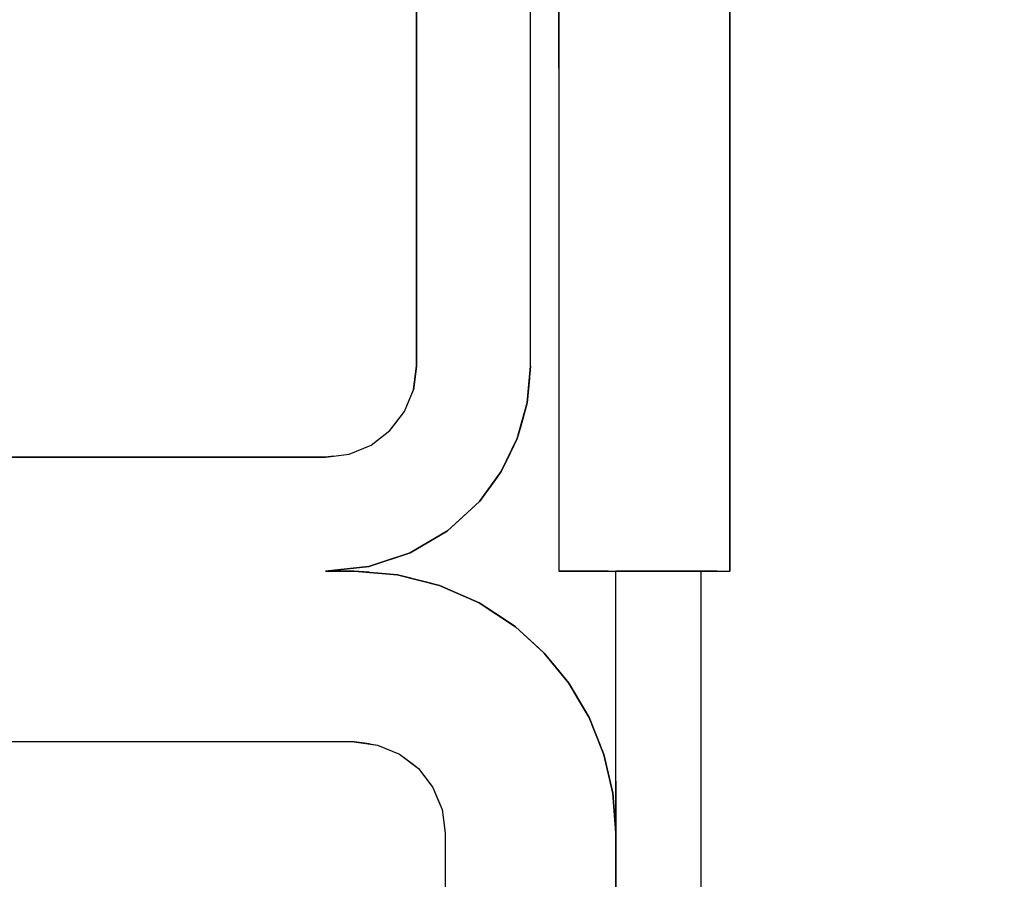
# Model space of a CAD drawing. Extents: x -805 to 3526, y -961 to 1039.
# Tile 303 of 473: x 1259.9275 to 1259.9448, y 31.6014 to 31.6165. Entities that reach past the tile are written whole.
import ezdxf

# ---------------------------------------------------------------- set-up
doc = ezdxf.new("R2010")
doc.units = 0
doc.linetypes.add('AUSGEZOGEN', pattern=[2, 1, 1])
doc.layers.get('0').update_dxf_attribs({"color": 251})
doc.layers.add('TTK-B-Bestand', color=252, linetype='Continuous', lineweight=35)
for name, color, linetype in [('TTK-P-Aufzug', 251, 'Continuous'), ('TTK-P-Bahnsteig', 12, 'Continuous'), ('TTK-P-TEXT', 12, 'AUSGEZOGEN')]:
    doc.layers.add(name, color=color, linetype=linetype)
doc.styles.add('AKG DIN 6776', font='AKG_DIN67.TTF')
doc.dimstyles.new('TTK$6', dxfattribs={"dimtxt": 2.5, "dimasz": 2.5, "dimexe": 3.5, "dimexo": 0.1, "dimgap": 1, "dimtad": 1, "dimzin": 0, "dimtxsty": 'AKG DIN 6776', "dimblk": 'OBLIQUE', "dimcen": -0.09, "dimdle": 3, "dimse1": 1, "dimse2": 1, "dimclrd": 256, "dimclre": 256, "dimclrt": 256, "dimadec": 3, "dimazin": 0, "dimtfac": 1, "dimtofl": 0, "dimtmove": 0, "dimatfit": 3, "dimldrblk": 'OBLIQUE', "dimfxl": 7, "dimfxlon": 1, "dimtolj": 1, "dimtzin": 0, "dimlwd": -1, "dimlwe": -1, "dimarcsym": 0})

# ---------------------------------------------------------------- blocks, each defined once
blk = doc.blocks.new('*D549')
at = {"layer": 'DEFPOINTS', "color": 0}
for p in [(1594.653013, 36.73973), (1594.306234, 36.575236), (8.223304, 0)]:
    blk.add_point(p, dxfattribs=at)
at = {"layer": 'TTK-B-Bestand', "insert": (1594.109263, 36.98348), "char_height": 0.25, "attachment_point": 5, "style": 'AKG DIN 6776'}
blk.add_mtext('\\A1;36,588', dxfattribs=at)
blk = doc.blocks.new('_OBLIQUE')
at = {"color": 0, "linetype": 'ByBlock'}
blk.add_line((-0.5, -0.5), (0.5, 0.5), dxfattribs=at)
blk = doc.blocks.new('*D548')
at = {"layer": 'DEFPOINTS', "color": 0}
for p in [(1585.536598, 36.770612), (1585.045877, 36.613991), (-0.868111, 0.030883)]:
    blk.add_point(p, dxfattribs=at)
at = {"layer": 'TTK-B-Bestand', "insert": (1585.017848, 37.014362), "char_height": 0.25, "attachment_point": 5, "style": 'AKG DIN 6776'}
blk.add_mtext('\\A1;36,621', dxfattribs=at)
blk = doc.blocks.new('*D536')
at = {"layer": 'DEFPOINTS', "color": 0}
for p in [(1593.426387, 36.652234), (1593.909511, 36.652234), (733.065924, 0.107127)]:
    blk.add_point(p, dxfattribs=at)
at = {"layer": 'TTK-P-TEXT', "insert": (1594.453782, 36.895984), "char_height": 0.25, "attachment_point": 5, "style": 'AKG DIN 6776'}
blk.add_mtext('\\A1;36,589', dxfattribs=at)
blk = doc.blocks.new('STS26_1000_2100 - STS26_1000_2100-V1-41')
for p, q in [((1155.623, 4955.4), (1155.623, 4932)), ((1155.623, 4955.4), (1155.623, 4932)), ((1156.123, 4935.6), (1156.123, 4953.5)), ((1156.123, 4935.6), (1156.123, 4953.5)), ((1158.123, 4945.306), (1158.123, 4935.6)), ((1158.123, 4935.6), (1158.123, 4945.306)), ((1152.623, 4932), (1152.623, 4943.776)), ((1152.623, 4943.776), (1152.623, 4932)), ((1152.623, 4940.9), (1152.623, 4942.717)), ((1155.623, 4940.833), (1155.623, 4942.331)), ((1156.123, 4935.6), (1156.123, 4941.987)), ((1158.123, 4941.987), (1158.123, 4935.6)), ((1152.623, 4939.61), (1152.623, 4940.9)), ((1155.623, 4940.833), (1155.623, 4932)), ((1152.623, 4932), (1152.623, 4939.61)), ((1156.123, 4935.6), (1156.181, 4934.955)), ((1156.142, 4935.381), (1156.123, 4935.6)), ((1156.181, 4934.955), (1156.123, 4935.6)), ((1158.123, 4935.6), (1158.159, 4935.327)), ((1158.123, 4935.6), (1158.177, 4935.186)), ((1158.177, 4935.186), (1158.123, 4935.6)), ((1156.142, 4935.381), (1156.181, 4934.955)), ((1158.177, 4935.186), (1158.159, 4935.327)), ((1158.337, 4934.8), (1158.177, 4935.186)), ((1158.283, 4934.931), (1158.177, 4935.186)), ((1158.337, 4934.8), (1158.177, 4935.186)), ((1156.181, 4934.955), (1156.354, 4934.331)), ((1156.181, 4934.955), (1156.295, 4934.543)), ((1156.354, 4934.331), (1156.181, 4934.955)), ((1158.337, 4934.8), (1158.283, 4934.931)), ((1158.591, 4934.469), (1158.337, 4934.8)), ((1158.505, 4934.581), (1158.337, 4934.8)), ((1158.591, 4934.469), (1158.337, 4934.8)), ((1158.591, 4934.469), (1158.505, 4934.581)), ((1156.295, 4934.543), (1156.354, 4934.331)), ((1158.923, 4934.214), (1158.591, 4934.469)), ((1158.81, 4934.301), (1158.591, 4934.469)), ((1158.923, 4934.214), (1158.591, 4934.469)), ((1156.354, 4934.331), (1156.636, 4933.748)), ((1156.354, 4934.331), (1156.54, 4933.946)), ((1156.636, 4933.748), (1156.354, 4934.331)), ((1158.923, 4934.214), (1158.81, 4934.301)), ((1159.309, 4934.055), (1158.923, 4934.214)), ((1159.177, 4934.109), (1158.923, 4934.214)), ((1159.309, 4934.055), (1158.923, 4934.214)), ((1159.309, 4934.055), (1159.177, 4934.109)), ((1159.723, 4934), (1159.309, 4934.055)), ((1159.582, 4934.019), (1159.309, 4934.055)), ((1159.723, 4934), (1159.309, 4934.055)), ((1156.54, 4933.946), (1156.636, 4933.748)), ((1159.582, 4934.019), (1159.723, 4934)), ((1159.723, 4934), (1196.123, 4934)), ((1159.723, 4934), (1186.155, 4934)), ((1196.123, 4934), (1159.723, 4934)), ((1156.636, 4933.748), (1157.017, 4933.225)), ((1156.636, 4933.748), (1156.765, 4933.57)), ((1157.017, 4933.225), (1156.636, 4933.748)), ((1156.765, 4933.57), (1157.017, 4933.225)), ((1157.017, 4933.225), (1157.579, 4932.707)), ((1157.017, 4933.225), (1157.388, 4932.883)), ((1157.579, 4932.707), (1157.017, 4933.225)), ((1157.388, 4932.883), (1157.579, 4932.707)), ((1157.579, 4932.707), (1158.238, 4932.32)), ((1157.579, 4932.707), (1158.014, 4932.452)), ((1158.238, 4932.32), (1157.579, 4932.707)), ((1158.014, 4932.452), (1158.238, 4932.32)), ((1158.238, 4932.32), (1158.963, 4932.081)), ((1158.238, 4932.32), (1158.717, 4932.162)), ((1158.963, 4932.081), (1158.238, 4932.32)), ((1158.717, 4932.162), (1158.963, 4932.081)), ((1153.123, 4932), (1152.623, 4932)), ((1152.844, 4932), (1152.623, 4932)), ((1153.123, 4932), (1152.623, 4932)), ((1152.844, 4932), (1153.123, 4932)), ((1153.123, 4924.601), (1153.123, 4932)), ((1153.123, 4932), (1154.623, 4932)), ((1153.123, 4924.601), (1153.123, 4932)), ((1153.123, 4929.17), (1153.123, 4932)), ((1154.623, 4932), (1153.123, 4932)), ((1154.623, 4927.4), (1154.623, 4932)), ((1154.623, 4928.313), (1154.623, 4932)), ((1154.623, 4927.4), (1154.623, 4932)), ((1154.76, 4932), (1154.623, 4932)), ((1155.623, 4932), (1154.623, 4932)), ((1155.623, 4932), (1154.623, 4932)), ((1154.76, 4932), (1155.623, 4932)), ((1158.462, 4931.937), (1159.223, 4932)), ((1159.223, 4932), (1158.462, 4931.937)), ((1158.964, 4931.979), (1158.462, 4931.937)), ((1158.963, 4932.081), (1159.723, 4932)), ((1158.963, 4932.081), (1159.221, 4932.053)), ((1159.723, 4932), (1158.963, 4932.081)), ((1158.964, 4931.979), (1159.223, 4932)), ((1159.221, 4932.053), (1159.723, 4932)), ((1159.223, 4932), (1159.723, 4932)), ((1159.223, 4932), (1159.553, 4932)), ((1159.723, 4932), (1159.223, 4932)), ((1159.553, 4932), (1159.723, 4932)), ((1157.723, 4931.749), (1158.462, 4931.937)), ((1158.462, 4931.937), (1157.723, 4931.749)), ((1157.723, 4931.749), (1157.974, 4931.813)), ((1157.974, 4931.813), (1158.462, 4931.937)), ((1157.025, 4931.441), (1157.723, 4931.749)), ((1157.723, 4931.749), (1157.025, 4931.441)), ((1157.025, 4931.441), (1157.486, 4931.644)), ((1157.486, 4931.644), (1157.723, 4931.749)), ((1156.388, 4931.023), (1157.025, 4931.441)), ((1157.025, 4931.441), (1156.388, 4931.023)), ((1156.604, 4931.165), (1157.025, 4931.441)), ((1156.388, 4931.023), (1156.604, 4931.165)), ((1155.881, 4930.561), (1156.388, 4931.023)), ((1156.388, 4931.023), (1155.881, 4930.561)), ((1156.053, 4930.718), (1156.388, 4931.023)), ((1155.881, 4930.561), (1156.053, 4930.718)), ((1155.449, 4930.03), (1155.881, 4930.561)), ((1155.881, 4930.561), (1155.449, 4930.03)), ((1155.734, 4930.381), (1155.881, 4930.561)), ((1155.734, 4930.381), (1155.449, 4930.03)), ((1155.094, 4929.428), (1155.449, 4930.03)), ((1155.449, 4930.03), (1155.094, 4929.428)), ((1155.214, 4929.632), (1155.449, 4930.03)), ((1155.094, 4929.428), (1155.214, 4929.632)), ((1154.834, 4928.778), (1155.094, 4929.428)), ((1155.094, 4929.428), (1154.834, 4928.778)), ((1155.005, 4929.207), (1155.094, 4929.428)), ((1154.834, 4928.778), (1155.005, 4929.207)), ((1153.123, 4925.774), (1153.123, 4929.17)), ((1158.809, 4928.945), (1158.423, 4928.786)), ((1158.809, 4928.945), (1158.423, 4928.786)), ((1158.809, 4928.945), (1158.554, 4928.84)), ((1159.223, 4929), (1158.809, 4928.945)), ((1159.223, 4929), (1158.809, 4928.945)), ((1158.949, 4928.964), (1158.809, 4928.945)), ((1158.949, 4928.964), (1159.223, 4929)), ((1159.223, 4929), (1169.623, 4929)), ((1159.223, 4929), (1166.45, 4929)), ((1159.223, 4929), (1256.623, 4929)), ((1160.123, 4929), (1256.623, 4929)), ((1154.676, 4928.097), (1154.834, 4928.778)), ((1154.834, 4928.778), (1154.676, 4928.097)), ((1154.73, 4928.329), (1154.834, 4928.778)), ((1158.423, 4928.786), (1158.091, 4928.531)), ((1158.423, 4928.786), (1158.091, 4928.531)), ((1158.423, 4928.786), (1158.204, 4928.618)), ((1158.554, 4928.84), (1158.423, 4928.786)), ((1158.091, 4928.531), (1157.837, 4928.2)), ((1158.091, 4928.531), (1157.837, 4928.2)), ((1158.091, 4928.531), (1157.923, 4928.313)), ((1158.204, 4928.618), (1158.091, 4928.531)), ((1154.623, 4928.313), (1154.623, 4927.4)), ((1154.676, 4928.097), (1154.73, 4928.329)), ((1157.837, 4928.2), (1157.677, 4927.814)), ((1157.837, 4928.2), (1157.677, 4927.814)), ((1157.837, 4928.2), (1157.731, 4927.945)), ((1157.923, 4928.313), (1157.837, 4928.2)), ((1154.623, 4927.4), (1154.676, 4928.097)), ((1154.676, 4928.097), (1154.623, 4927.4)), ((1154.652, 4927.788), (1154.676, 4928.097)), ((1157.731, 4927.945), (1157.677, 4927.814)), ((1154.652, 4927.788), (1154.623, 4927.4)), ((1157.677, 4927.814), (1157.623, 4927.4)), ((1157.677, 4927.814), (1157.623, 4927.4)), ((1157.677, 4927.814), (1157.641, 4927.541)), ((1157.641, 4927.541), (1157.623, 4927.4)), ((1154.623, 4902), (1154.623, 4927.4)), ((1154.623, 4927.4), (1154.623, 4902)), ((1157.623, 4927.4), (1157.623, 4923.051)), ((1157.623, 4927.4), (1157.623, 4921)), ((1157.623, 4927.4), (1157.623, 4921))]:
    blk.add_line(p, q)

msp = doc.modelspace()

# ---------------------------------------------------------------- linework, layer by layer
at = {"layer": 'TTK-P-Bahnsteig', "color": 251}
msp.add_circle((473.785115, 39.132246), 1000, dxfattribs=at)

# ---------------------------------------------------------------- block references
at = {"layer": 'TTK-P-Aufzug', "color": 251, "xscale": -0.001, "yscale": 0.001, "zscale": 0.001}
msp.add_blockref('STS26_1000_2100 - STS26_1000_2100-V1-41', (1261.092639, 26.674829), dxfattribs=at)

# ---------------------------------------------------------------- dimensions: what is measured, and where the dimension line sits
at = {"layer": 'TTK-B-Bestand', "color": 251}
for feature_location, offset, origin, text, picture, middle in [((1585.045877, 36.613991), (0.44608, 0.157557), (-0.868111, 0.030883), '36,621', '*D548', (1585.017848, 37.014362)), ((1594.306234, 36.575236), (0.294656, 0.165578), (8.223304, 0), '36,588', '*D549', (1594.109263, 36.98348))]:
    dim = msp.add_ordinate_dim(feature_location=feature_location, offset=offset, dtype=0, origin=origin, text=text, dimstyle='TTK$6', override={"dimscale": 0, "dimdec": 3, "dimtmove": 1, "dimfxlon": 0}, dxfattribs=at)
    dim.commit()
    dim.dimension.update_dxf_attribs({"geometry": picture, "text_midpoint": middle})
at = {"layer": 'TTK-P-TEXT', "color": 251}
dim = msp.add_ordinate_dim(feature_location=(1593.426387, 36.652234), offset=(0.483124, 0), dtype=0, origin=(733.065924, 0.107127), text='36,589', dimstyle='TTK$6', override={"dimscale": 0, "dimfxlon": 0}, dxfattribs=at)
dim.commit()
dim.dimension.update_dxf_attribs({"geometry": '*D536', "text_midpoint": (1594.453782, 36.895984)})

doc.saveas('drawing.dxf')
